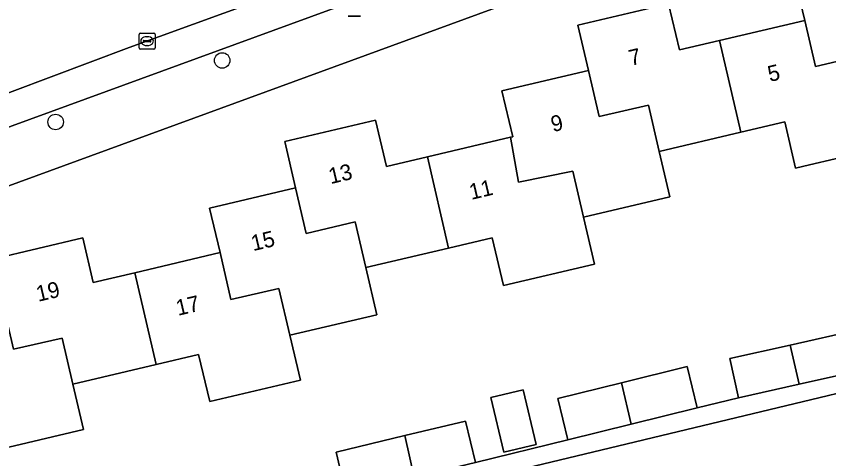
# Model space of a CAD drawing. Extents: x 158031 to 159244, y 380104 to 381214.
# Drawn here: x 159043 to 159094.3, y 380711.6 to 380739.6 of the extents above; entities that cross this region are included whole.
import ezdxf

# ---------------------------------------------------------------- set-up
doc = ezdxf.new("R2010")
doc.units = 0
for name, color, linetype in [('IMGEO_Boom', 7, 'Continuous'), ('IMGEO_Erf', 7, 'Continuous'), ('IMGEO_Kolk', 7, 'Continuous'), ('IMGEO_Lichtmast', 7, 'Continuous'), ('IMGEO_Pand', 7, 'Continuous'), ('IMGEO_Pand_nummerreeks', 7, 'Continuous'), ('IMGEO_Parkeervlak_open', 7, 'Continuous'), ('IMGEO_Rijbaan_lokaal_gesloten', 7, 'Continuous'), ('IMGEO_Voetpad_open', 7, 'Continuous')]:
    doc.layers.add(name, color=color, linetype=linetype)

msp = doc.modelspace()

# ---------------------------------------------------------------- linework, layer by layer
at = {"layer": 'IMGEO_Boom'}
for centre in [(159055.996, 380736.763), (159045.474, 380732.877)]:
    msp.add_circle(centre, 0.489, dxfattribs=at)
at = {"layer": 'IMGEO_Erf'}
for points in [[(159100.307, 380750), (159035.982, 380726.475)], [(159041.487, 380724.211), (159047.185, 380725.555), (159047.849, 380722.742), (159050.476, 380723.362), (159055.864, 380724.633), (159055.201, 380727.442), (159060.632, 380728.723), (159059.944, 380731.637), (159065.675, 380732.989), (159066.366, 380730.061), (159068.96, 380730.673), (159074.202, 380731.91), (159074.348, 380731.944), (159073.664, 380734.844), (159079.138, 380736.135), (159078.463, 380738.995), (159084.184, 380740.345), (159084.873, 380737.425), (159087.405, 380738.022), (159092.797, 380739.294), (159092.114, 380742.187), (159097.622, 380743.487)], [(159097.962, 380731.315), (159093.096, 380730.167), (159092.219, 380729.96), (159091.528, 380732.89), (159088.748, 380732.234), (159083.598, 380731.019), (159084.275, 380728.149), (159078.809, 380726.859), (159079.506, 380723.907), (159073.761, 380722.551), (159073.048, 380725.571), (159070.294, 380724.921), (159065.065, 380723.688), (159065.769, 380720.708), (159060.266, 380719.41), (159060.935, 380716.578), (159055.205, 380715.226), (159054.502, 380718.197), (159051.821, 380717.564), (159046.563, 380716.324), (159047.236, 380713.471), (159041.707, 380712.166)], [(159117.524, 380711.114), (159116.829, 380714.06), (159117.805, 380714.29), (159122.671, 380715.438), (159123.346, 380712.573), (159128.807, 380713.861), (159129.413, 380711.288), (159134.957, 380712.6), (159134.658, 380713.897), (159141.196, 380726.396), (159141.415, 380726.805), (159141.479, 380726.929), (159047.636, 380704.417)], [(159063.81, 380709.429), (159063.186, 380712.037), (159067.526, 380713.075), (159071.364, 380713.992), (159071.987, 380711.384), (159077.839, 380712.822), (159077.2, 380715.426), (159081.215, 380716.412), (159085.364, 380717.432), (159086.004, 380714.828), (159088.608, 380715.468), (159088.057, 380717.951), (159091.866, 380718.796), (159096.155, 380719.746)]]:
    msp.add_lwpolyline(points, dxfattribs=at)
msp.add_lwpolyline([(159072.971, 380715.485), (159074.999, 380715.969), (159075.824, 380712.515), (159073.796, 380712.03)], close=True, dxfattribs=at)
at = {"layer": 'IMGEO_Kolk'}
for p, q in [((159050.753, 380737.555), (159050.753, 380738.407)), ((159050.828, 380738.481), (159051.68, 380738.481)), ((159051.754, 380738.407), (159051.754, 380737.555)), ((159051.012, 380737.975), (159051.012, 380737.987)), ((159051.45, 380737.938), (159051.052, 380737.938)), ((159051.055, 380738.024), (159051.453, 380738.024)), ((159051.241, 380738.261), (159051.266, 380738.261)), ((159051.496, 380737.987), (159051.496, 380737.975)), ((159051.68, 380737.481), (159050.828, 380737.481)), ((159051.264, 380737.701), (159051.239, 380737.701))]:
    msp.add_line(p, q, dxfattribs=at)
for points in [[(159050.753, 380737.555), (159050.753, 380738.407)], [(159050.828, 380738.481), (159051.68, 380738.481)], [(159051.754, 380738.407), (159051.754, 380737.555)], [(159051.68, 380737.481), (159050.828, 380737.481)]]:
    msp.add_lwpolyline(points, dxfattribs=at)
for centre, radius, start, end in [((159050.83, 380738.405), 0.0765, 91.552, 178.448), ((159050.83, 380738.405), 0.0765, 91.552, 178.448), ((159051.678, 380738.405), 0.0765, 1.552, 88.448), ((159051.678, 380738.405), 0.0765, 1.552, 88.448), ((159051.052, 380737.984), 0.0403, 85.8775, 175.7526), ((159051.049, 380737.974), 0.0366, 178.938, 274.7102), ((159051.453, 380737.981), 0.043, 264.8664, 352.4533), ((159051.457, 380737.986), 0.0386, 1.7309, 96.639), ((159050.83, 380737.557), 0.0765, 181.552, 268.448), ((159050.83, 380737.557), 0.0765, 181.552, 268.448), ((159051.678, 380737.557), 0.0765, 271.552, 358.448), ((159051.678, 380737.557), 0.0765, 271.552, 358.448)]:
    msp.add_arc(centre, radius, start, end, dxfattribs=at)
for centre, major_axis, ratio, start_param, end_param in [((159051.24, 380737.981), (-0.387, 0.002), 0.722429, 4.712389, 7.853982), ((159051.265, 380737.981), (-0.39, 0.002), 0.717154, 1.570796, 4.712389)]:
    msp.add_ellipse(centre, major_axis=major_axis, ratio=ratio, start_param=start_param, end_param=end_param, dxfattribs=at)
at = {"layer": 'IMGEO_Lichtmast'}
for p, q in [((159064.735, 380739.551), (159063.945, 380739.551)), ((159063.945, 380739.551), (159064.735, 380739.551))]:
    msp.add_line(p, q, dxfattribs=at)
at = {"layer": 'IMGEO_Pand'}
for points in [[(159092.797, 380739.294), (159093.471, 380736.387), (159096.606, 380737.115), (159097.28, 380734.208), (159102.738, 380735.496), (159102.09, 380738.245), (159101.399, 380741.224), (159098.313, 380740.508), (159097.622, 380743.487), (159092.114, 380742.187)], [(159079.138, 380736.135), (159079.815, 380733.217), (159082.921, 380733.937), (159083.598, 380731.019), (159088.748, 380732.234), (159087.405, 380738.022), (159084.873, 380737.425), (159084.184, 380740.345), (159078.463, 380738.995)], [(159088.748, 380732.234), (159091.528, 380732.89), (159092.219, 380729.96), (159093.096, 380730.167), (159097.962, 380731.315), (159097.28, 380734.208), (159096.606, 380737.115), (159093.471, 380736.387), (159092.797, 380739.294), (159087.405, 380738.022)], [(159079.138, 380736.135), (159073.664, 380734.844), (159074.348, 380731.944), (159074.202, 380731.91), (159074.723, 380729.069), (159078.135, 380729.763), (159078.809, 380726.859), (159084.275, 380728.149), (159083.598, 380731.019), (159082.921, 380733.937), (159079.815, 380733.217)], [(159070.294, 380724.921), (159068.96, 380730.673), (159066.366, 380730.061), (159065.675, 380732.989), (159059.944, 380731.637), (159060.632, 380728.723), (159061.299, 380725.846), (159064.398, 380726.565), (159065.065, 380723.688)], [(159070.294, 380724.921), (159073.048, 380725.571), (159073.761, 380722.551), (159079.506, 380723.907), (159078.809, 380726.859), (159078.135, 380729.763), (159074.723, 380729.069), (159074.202, 380731.91), (159068.96, 380730.673)], [(159060.266, 380719.41), (159065.769, 380720.708), (159065.065, 380723.688), (159064.398, 380726.565), (159061.299, 380725.846), (159060.632, 380728.723), (159055.201, 380727.442), (159055.864, 380724.633), (159056.551, 380721.67), (159059.579, 380722.373)], [(159051.821, 380717.564), (159050.476, 380723.362), (159047.849, 380722.742), (159047.185, 380725.555), (159041.487, 380724.211), (159042.141, 380721.439), (159042.817, 380718.525), (159045.887, 380719.238), (159046.563, 380716.324)], [(159060.266, 380719.41), (159059.579, 380722.373), (159056.551, 380721.67), (159055.864, 380724.633), (159050.476, 380723.362), (159051.821, 380717.564), (159054.502, 380718.197), (159055.205, 380715.226), (159060.935, 380716.578)], [(159037.323, 380717.315), (159038.002, 380714.389), (159041.028, 380715.092), (159041.707, 380712.166), (159047.236, 380713.471), (159046.563, 380716.324), (159045.887, 380719.238), (159042.817, 380718.525), (159042.141, 380721.439), (159036.656, 380720.145)], [(159091.866, 380718.796), (159092.441, 380716.318), (159096.705, 380717.263), (159096.155, 380719.746)], [(159091.866, 380718.796), (159088.057, 380717.951), (159088.608, 380715.468), (159092.441, 380716.318)], [(159081.837, 380713.804), (159086.004, 380714.828), (159085.364, 380717.432), (159081.215, 380716.412)], [(159081.837, 380713.804), (159081.215, 380716.412), (159077.2, 380715.426), (159077.839, 380712.822)], [(159072.971, 380715.485), (159073.796, 380712.03), (159075.824, 380712.515), (159074.999, 380715.969)], [(159067.526, 380713.075), (159068.132, 380710.463), (159071.987, 380711.384), (159071.364, 380713.992)], [(159067.526, 380713.075), (159063.186, 380712.037), (159063.81, 380709.429), (159068.132, 380710.463)]]:
    msp.add_lwpolyline(points, close=True, dxfattribs=at)
at = {"layer": 'IMGEO_Parkeervlak_open'}
for points in [[(159093.22, 380754.824), (159084.052, 380750), (159083.24, 380749.573), (159077.548, 380747.495), (159070.201, 380744.881), (159050.125, 380737.572), (159035.318, 380732.025)], [(159039.186, 380731.341), (159076.79, 380745.09)]]:
    msp.add_lwpolyline(points, dxfattribs=at)
at = {"layer": 'IMGEO_Rijbaan_lokaal_gesloten'}
msp.add_lwpolyline([(159067.797, 380751.399), (159064.023, 380750), (159058.754, 380748.047), (159052.966, 380745.906), (159049.305, 380744.567), (159029.836, 380737.498), (159034.09, 380731.565), (159035.318, 380732.025), (159050.125, 380737.572), (159070.201, 380744.881), (159077.548, 380747.495), (159083.24, 380749.573), (159084.052, 380750), (159093.22, 380754.824), (159093.543, 380754.993), (159093.738, 380755.122), (159094.656, 380755.576), (159102.229, 380759.405)], dxfattribs=at)
at = {"layer": 'IMGEO_Voetpad_open'}
for points in [[(159035.318, 380732.025), (159034.09, 380731.565), (159035.982, 380726.475), (159100.307, 380750), (159107.509, 380752.634)], [(159089.437, 380750), (159088.375, 380749.438), (159086.221, 380748.529), (159076.79, 380745.09), (159039.186, 380731.341)]]:
    msp.add_lwpolyline(points, dxfattribs=at)
msp.add_lwpolyline([(159141.479, 380726.929), (159142.028, 380727.984), (159139.929, 380727.487), (159115.268, 380721.645), (159114.684, 380721.507), (159110.486, 380720.576), (159106.399, 380719.67), (159102.388, 380718.781), (159096.705, 380717.263), (159092.441, 380716.318), (159088.608, 380715.468), (159086.004, 380714.828), (159081.837, 380713.804), (159077.839, 380712.822), (159071.987, 380711.384), (159068.132, 380710.463), (159063.81, 380709.429), (159058.3, 380708.104), (159054.24, 380707.134), (159050.123, 380706.149), (159047.378, 380705.489), (159047.636, 380704.417)], close=True, dxfattribs=at)

# ---------------------------------------------------------------- texts
at = {"layer": 'IMGEO_Pand_nummerreeks'}
for s, rotation, p in [('7', 13.2774, (159081.809, 380736.415)), ('5', 13.2715, (159090.586, 380735.403)), ('9', 13.2703, (159076.886, 380732.234)), ('13', 13.274, (159062.846, 380728.952)), ('11', 13.2737, (159071.729, 380727.957)), ('15', 13.2717, (159057.95, 380724.721)), ('19', 13.2719, (159044.373, 380721.522)), ('17', 13.2752, (159053.204, 380720.636))]:
    msp.add_text(s, height=1, rotation=rotation, dxfattribs=at).set_placement(p)

doc.saveas('drawing.dxf')
